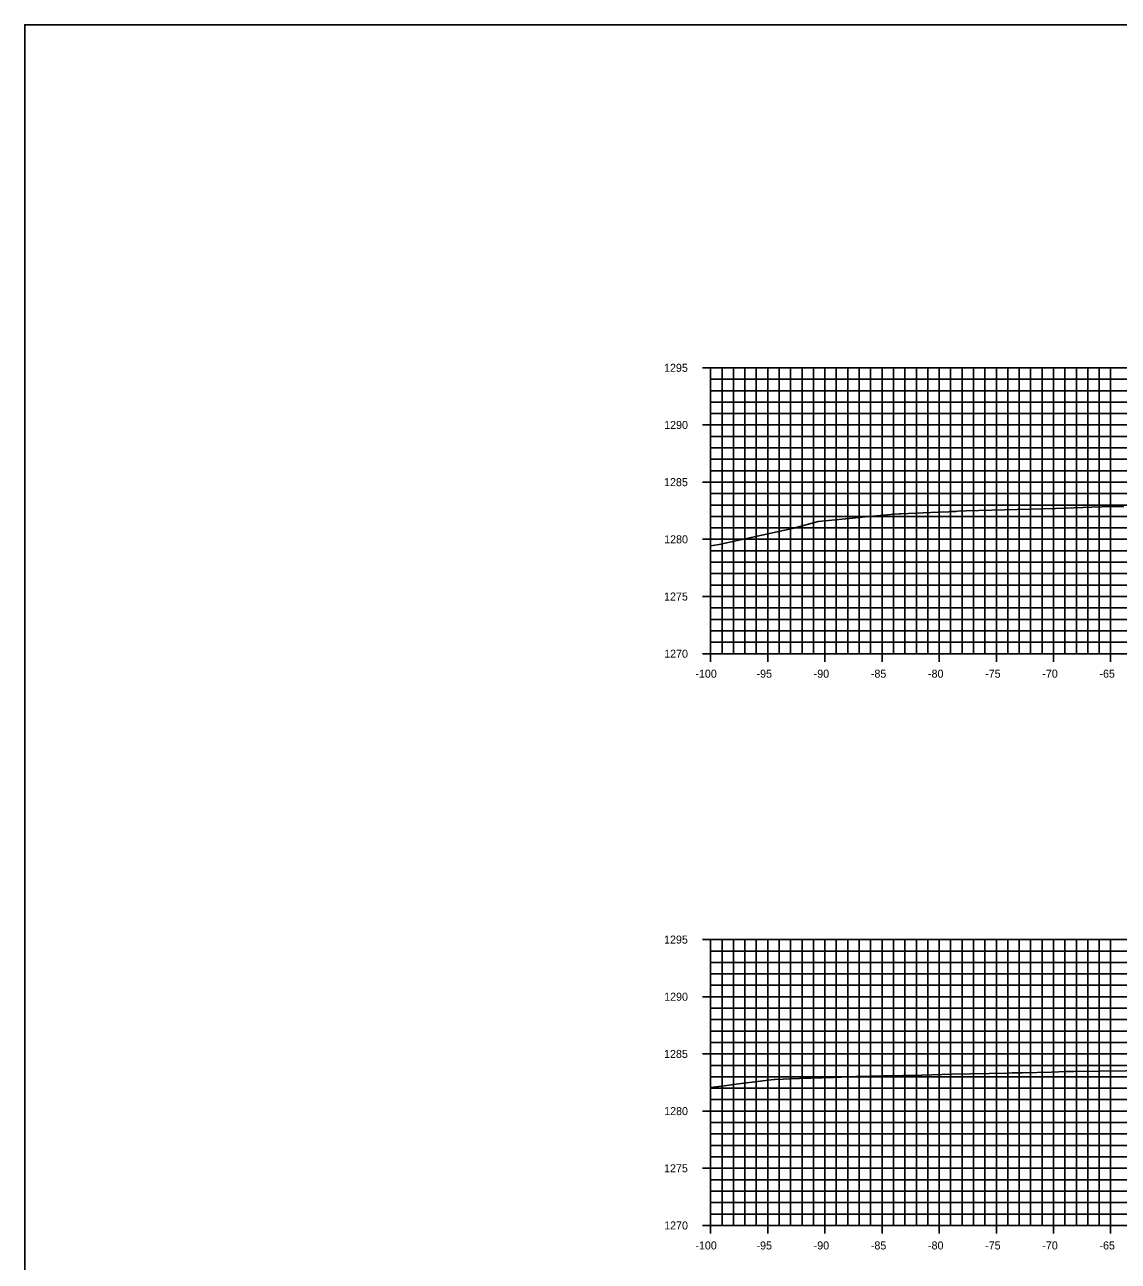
# Model space of a CAD drawing. Extents: x 674939 to 678919, y 750652 to 765176.
# Drawn here: x 678578.5 to 678674.2, y 758854.4 to 758962.6 of the extents above; entities that cross this region are included whole.
import ezdxf

# ---------------------------------------------------------------- set-up
doc = ezdxf.new("R2010")
doc.units = 0
for name, color, linetype in [('Level 10', 7, 'Continuous'), ('Level 20', 7, 'Continuous'), ('Level 4', 7, 'Continuous'), ('Level 8', 7, 'Continuous'), ('Level 9', 7, 'Continuous')]:
    doc.layers.add(name, color=color, linetype=linetype)

msp = doc.modelspace()

# ---------------------------------------------------------------- linework, layer by layer
at = {"layer": 'Level 10'}
for points in [[(678638.53, 758916.98), (678639.27, 758917.09), (678645.8, 758918.53), (678647.94, 758919.12), (678650.66, 758919.37), (678652.08, 758919.51), (678654.62, 758919.74), (678655.05, 758919.78), (678655.18, 758919.79), (678658.44, 758919.93), (678659.37, 758919.96), (678659.62, 758919.98), (678660.02, 758919.99), (678660.15, 758920), (678660.9, 758920.03), (678668.71, 758920.25), (678671.89, 758920.35), (678673.67, 758920.41), (678674.69, 758920.43)], [(678638.53, 758869.6), (678639.73, 758869.76), (678641.22, 758869.96), (678644.05, 758870.31), (678644.14, 758870.3), (678646.3, 758870.39), (678649.27, 758870.5), (678649.99, 758870.53), (678650.47, 758870.55), (678651.24, 758870.58), (678653.66, 758870.63), (678657.02, 758870.7), (678659.64, 758870.77), (678664.57, 758870.88), (678664.91, 758870.89), (678665.81, 758870.9), (678668.34, 758870.96), (678669.63, 758871), (678670.31, 758871), (678677.15, 758871.1)]]:
    msp.add_lwpolyline(points, dxfattribs=at)
at = {"layer": 'Level 20'}
for p, q in [((678638.53, 758932.55), (678838.53, 758932.55)), ((678638.53, 758907.55), (678638.53, 758932.55)), ((678639.53, 758907.55), (678639.53, 758932.55)), ((678640.53, 758907.55), (678640.53, 758932.55)), ((678641.53, 758907.55), (678641.53, 758932.55)), ((678642.53, 758907.55), (678642.53, 758932.55)), ((678643.53, 758907.55), (678643.53, 758932.55)), ((678644.53, 758907.55), (678644.53, 758932.55)), ((678645.53, 758907.55), (678645.53, 758932.55)), ((678646.53, 758907.55), (678646.53, 758932.55)), ((678647.53, 758907.55), (678647.53, 758932.55)), ((678648.53, 758907.55), (678648.53, 758932.55)), ((678649.53, 758907.55), (678649.53, 758932.55)), ((678650.53, 758907.55), (678650.53, 758932.55)), ((678651.53, 758907.55), (678651.53, 758932.55)), ((678652.53, 758907.55), (678652.53, 758932.55)), ((678653.53, 758907.55), (678653.53, 758932.55)), ((678654.53, 758907.55), (678654.53, 758932.55)), ((678655.53, 758907.55), (678655.53, 758932.55)), ((678656.53, 758907.55), (678656.53, 758932.55)), ((678657.53, 758907.55), (678657.53, 758932.55)), ((678658.53, 758907.55), (678658.53, 758932.55)), ((678659.53, 758907.55), (678659.53, 758932.55)), ((678660.53, 758907.55), (678660.53, 758932.55)), ((678661.53, 758907.55), (678661.53, 758932.55)), ((678662.53, 758907.55), (678662.53, 758932.55)), ((678663.53, 758907.55), (678663.53, 758932.55)), ((678664.53, 758907.55), (678664.53, 758932.55)), ((678665.53, 758907.55), (678665.53, 758932.55)), ((678666.53, 758907.55), (678666.53, 758932.55)), ((678667.53, 758907.55), (678667.53, 758932.55)), ((678668.53, 758907.55), (678668.53, 758932.55)), ((678669.53, 758907.55), (678669.53, 758932.55)), ((678670.53, 758907.55), (678670.53, 758932.55)), ((678671.53, 758907.55), (678671.53, 758932.55)), ((678672.53, 758907.55), (678672.53, 758932.55)), ((678673.53, 758907.55), (678673.53, 758932.55)), ((678638.53, 758931.55), (678838.53, 758931.55)), ((678638.53, 758930.55), (678838.53, 758930.55)), ((678638.53, 758929.55), (678838.53, 758929.55)), ((678638.53, 758928.55), (678838.53, 758928.55)), ((678638.53, 758927.55), (678838.53, 758927.55)), ((678638.53, 758926.55), (678838.53, 758926.55)), ((678638.53, 758925.55), (678838.53, 758925.55)), ((678638.53, 758924.55), (678838.53, 758924.55)), ((678638.53, 758923.55), (678838.53, 758923.55)), ((678638.53, 758922.55), (678838.53, 758922.55)), ((678638.53, 758921.55), (678838.53, 758921.55)), ((678638.53, 758920.55), (678838.53, 758920.55)), ((678638.53, 758919.55), (678838.53, 758919.55)), ((678638.53, 758918.55), (678838.53, 758918.55)), ((678638.53, 758917.55), (678838.53, 758917.55)), ((678638.53, 758916.55), (678838.53, 758916.55)), ((678638.53, 758915.55), (678838.53, 758915.55)), ((678638.53, 758914.55), (678838.53, 758914.55)), ((678638.53, 758913.55), (678838.53, 758913.55)), ((678638.53, 758912.55), (678838.53, 758912.55)), ((678638.53, 758911.55), (678838.53, 758911.55)), ((678638.53, 758910.55), (678838.53, 758910.55)), ((678638.53, 758909.55), (678838.53, 758909.55)), ((678638.53, 758908.55), (678838.53, 758908.55)), ((678638.53, 758907.55), (678838.53, 758907.55)), ((678638.53, 758882.55), (678838.53, 758882.55)), ((678638.53, 758857.55), (678638.53, 758882.55)), ((678639.53, 758857.55), (678639.53, 758882.55)), ((678640.53, 758857.55), (678640.53, 758882.55)), ((678641.53, 758857.55), (678641.53, 758882.55)), ((678642.53, 758857.55), (678642.53, 758882.55)), ((678643.53, 758857.55), (678643.53, 758882.55)), ((678644.53, 758857.55), (678644.53, 758882.55)), ((678645.53, 758857.55), (678645.53, 758882.55)), ((678646.53, 758857.55), (678646.53, 758882.55)), ((678647.53, 758857.55), (678647.53, 758882.55)), ((678648.53, 758857.55), (678648.53, 758882.55)), ((678649.53, 758857.55), (678649.53, 758882.55)), ((678650.53, 758857.55), (678650.53, 758882.55)), ((678651.53, 758857.55), (678651.53, 758882.55)), ((678652.53, 758857.55), (678652.53, 758882.55)), ((678653.53, 758857.55), (678653.53, 758882.55)), ((678654.53, 758857.55), (678654.53, 758882.55)), ((678655.53, 758857.55), (678655.53, 758882.55)), ((678656.53, 758857.55), (678656.53, 758882.55)), ((678657.53, 758857.55), (678657.53, 758882.55)), ((678658.53, 758857.55), (678658.53, 758882.55)), ((678659.53, 758857.55), (678659.53, 758882.55)), ((678660.53, 758857.55), (678660.53, 758882.55)), ((678661.53, 758857.55), (678661.53, 758882.55)), ((678662.53, 758857.55), (678662.53, 758882.55)), ((678663.53, 758857.55), (678663.53, 758882.55)), ((678664.53, 758857.55), (678664.53, 758882.55)), ((678665.53, 758857.55), (678665.53, 758882.55)), ((678666.53, 758857.55), (678666.53, 758882.55)), ((678667.53, 758857.55), (678667.53, 758882.55)), ((678668.53, 758857.55), (678668.53, 758882.55)), ((678669.53, 758857.55), (678669.53, 758882.55)), ((678670.53, 758857.55), (678670.53, 758882.55)), ((678671.53, 758857.55), (678671.53, 758882.55)), ((678672.53, 758857.55), (678672.53, 758882.55)), ((678673.53, 758857.55), (678673.53, 758882.55)), ((678638.53, 758881.55), (678838.53, 758881.55)), ((678638.53, 758880.55), (678838.53, 758880.55)), ((678638.53, 758879.55), (678838.53, 758879.55)), ((678638.53, 758878.55), (678838.53, 758878.55)), ((678638.53, 758877.55), (678838.53, 758877.55)), ((678638.53, 758876.55), (678838.53, 758876.55)), ((678638.53, 758875.55), (678838.53, 758875.55)), ((678638.53, 758874.55), (678838.53, 758874.55)), ((678638.53, 758873.55), (678838.53, 758873.55)), ((678638.53, 758872.55), (678838.53, 758872.55)), ((678638.53, 758871.55), (678838.53, 758871.55)), ((678638.53, 758870.55), (678838.53, 758870.55)), ((678638.53, 758869.55), (678838.53, 758869.55)), ((678638.53, 758868.55), (678838.53, 758868.55)), ((678638.53, 758867.55), (678838.53, 758867.55)), ((678638.53, 758866.55), (678838.53, 758866.55)), ((678638.53, 758865.55), (678838.53, 758865.55)), ((678638.53, 758864.55), (678838.53, 758864.55)), ((678638.53, 758863.55), (678838.53, 758863.55)), ((678638.53, 758862.55), (678838.53, 758862.55)), ((678638.53, 758861.55), (678838.53, 758861.55)), ((678638.53, 758860.55), (678838.53, 758860.55)), ((678638.53, 758859.55), (678838.53, 758859.55)), ((678638.53, 758858.55), (678838.53, 758858.55)), ((678638.53, 758857.55), (678838.53, 758857.55))]:
    msp.add_line(p, q, dxfattribs=at)
at = {"layer": 'Level 4'}
msp.add_lwpolyline([(678578.53, 758742.55), (678918.53, 758742.55), (678918.53, 758962.55), (678578.53, 758962.55)], close=True, dxfattribs=at)
at = {"layer": 'Level 8'}
for p, q in [((678637.83, 758932.55), (678639.23, 758932.55)), ((678638.53, 758907.55), (678638.53, 758932.55)), ((678638.53, 758931.55), (678638.88, 758931.55)), ((678638.53, 758930.55), (678638.88, 758930.55)), ((678638.53, 758929.55), (678638.88, 758929.55)), ((678638.53, 758928.55), (678638.88, 758928.55)), ((678637.83, 758927.55), (678639.23, 758927.55)), ((678638.53, 758926.55), (678638.88, 758926.55)), ((678638.53, 758925.55), (678638.88, 758925.55)), ((678638.53, 758924.55), (678638.88, 758924.55)), ((678638.53, 758923.55), (678638.88, 758923.55)), ((678637.83, 758922.55), (678639.23, 758922.55)), ((678638.53, 758921.55), (678638.88, 758921.55)), ((678638.53, 758920.55), (678638.88, 758920.55)), ((678638.53, 758919.55), (678638.88, 758919.55)), ((678638.53, 758918.55), (678638.88, 758918.55)), ((678637.83, 758917.55), (678639.23, 758917.55)), ((678638.53, 758916.55), (678638.88, 758916.55)), ((678638.53, 758915.55), (678638.88, 758915.55)), ((678638.53, 758914.55), (678638.88, 758914.55)), ((678638.53, 758913.55), (678638.88, 758913.55)), ((678637.83, 758912.55), (678639.23, 758912.55)), ((678638.53, 758911.55), (678638.88, 758911.55)), ((678638.53, 758910.55), (678638.88, 758910.55)), ((678638.53, 758909.55), (678638.88, 758909.55)), ((678638.53, 758908.55), (678638.88, 758908.55)), ((678638.53, 758906.85), (678638.53, 758908.25)), ((678643.53, 758906.85), (678643.53, 758908.25)), ((678648.53, 758906.85), (678648.53, 758908.25)), ((678653.53, 758906.85), (678653.53, 758908.25)), ((678658.53, 758906.85), (678658.53, 758908.25)), ((678663.53, 758906.85), (678663.53, 758908.25)), ((678668.53, 758906.85), (678668.53, 758908.25)), ((678673.53, 758906.85), (678673.53, 758908.25)), ((678637.83, 758907.55), (678639.23, 758907.55)), ((678638.53, 758907.55), (678838.53, 758907.55)), ((678637.83, 758882.55), (678639.23, 758882.55)), ((678638.53, 758857.55), (678638.53, 758882.55)), ((678638.53, 758881.55), (678638.88, 758881.55)), ((678638.53, 758880.55), (678638.88, 758880.55)), ((678638.53, 758879.55), (678638.88, 758879.55)), ((678638.53, 758878.55), (678638.88, 758878.55)), ((678637.83, 758877.55), (678639.23, 758877.55)), ((678638.53, 758876.55), (678638.88, 758876.55)), ((678638.53, 758875.55), (678638.88, 758875.55)), ((678638.53, 758874.55), (678638.88, 758874.55)), ((678638.53, 758873.55), (678638.88, 758873.55)), ((678637.83, 758872.55), (678639.23, 758872.55)), ((678638.53, 758871.55), (678638.88, 758871.55)), ((678638.53, 758870.55), (678638.88, 758870.55)), ((678638.53, 758869.55), (678638.88, 758869.55)), ((678638.53, 758868.55), (678638.88, 758868.55)), ((678637.83, 758867.55), (678639.23, 758867.55)), ((678638.53, 758866.55), (678638.88, 758866.55)), ((678638.53, 758865.55), (678638.88, 758865.55)), ((678638.53, 758864.55), (678638.88, 758864.55)), ((678638.53, 758863.55), (678638.88, 758863.55)), ((678637.83, 758862.55), (678639.23, 758862.55)), ((678638.53, 758861.55), (678638.88, 758861.55)), ((678638.53, 758860.55), (678638.88, 758860.55)), ((678638.53, 758859.55), (678638.88, 758859.55)), ((678638.53, 758858.55), (678638.88, 758858.55)), ((678638.53, 758856.85), (678638.53, 758858.25)), ((678643.53, 758856.85), (678643.53, 758858.25)), ((678648.53, 758856.85), (678648.53, 758858.25)), ((678653.53, 758856.85), (678653.53, 758858.25)), ((678658.53, 758856.85), (678658.53, 758858.25)), ((678663.53, 758856.85), (678663.53, 758858.25)), ((678668.53, 758856.85), (678668.53, 758858.25)), ((678673.53, 758856.85), (678673.53, 758858.25)), ((678637.83, 758857.55), (678639.23, 758857.55)), ((678638.53, 758857.55), (678838.53, 758857.55))]:
    msp.add_line(p, q, dxfattribs=at)

# ---------------------------------------------------------------- texts
at = {"layer": 'Level 9'}
for s, p in [('1295', (678634.46, 758932.2)), ('1290', (678634.47, 758927.2)), ('1285', (678634.46, 758922.2)), ('1280', (678634.47, 758917.2)), ('1275', (678634.46, 758912.2)), ('1270', (678634.47, 758907.2)), ('-100', (678637.2, 758905.45)), ('-95', (678642.55, 758905.45)), ('-90', (678647.55, 758905.45)), ('-85', (678652.55, 758905.45)), ('-80', (678657.55, 758905.45)), ('-75', (678662.55, 758905.45)), ('-70', (678667.55, 758905.45)), ('-65', (678672.55, 758905.45)), ('1295', (678634.46, 758882.2)), ('1290', (678634.47, 758877.2)), ('1285', (678634.46, 758872.2)), ('1280', (678634.47, 758867.2)), ('1275', (678634.46, 758862.2)), ('1270', (678634.47, 758857.2)), ('-100', (678637.2, 758855.45)), ('-95', (678642.55, 758855.45)), ('-90', (678647.55, 758855.45)), ('-85', (678652.55, 758855.45)), ('-80', (678657.55, 758855.45)), ('-75', (678662.55, 758855.45)), ('-70', (678667.55, 758855.45)), ('-65', (678672.55, 758855.45))]:
    msp.add_text(s, height=0.7, dxfattribs=at).set_placement(p)

doc.saveas('drawing.dxf')
